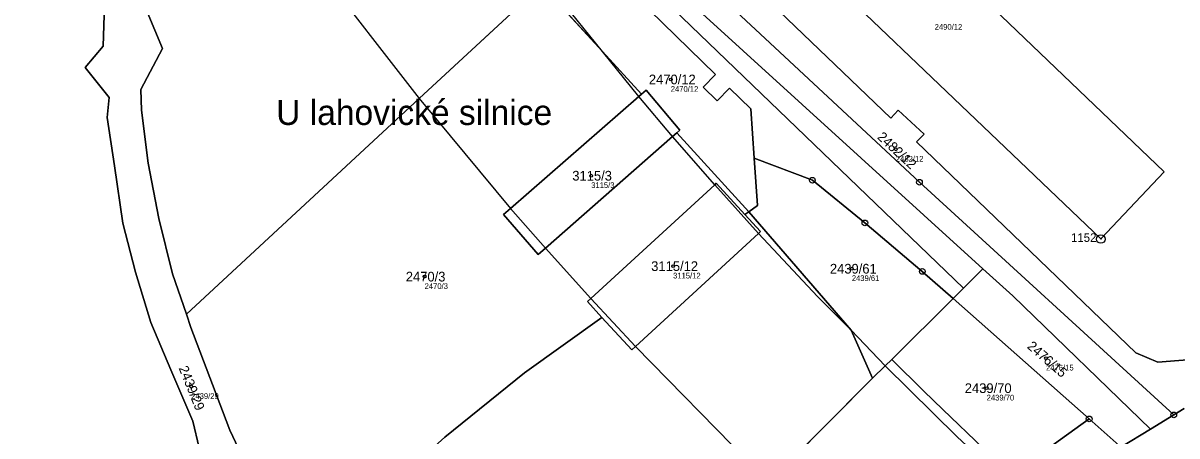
# Model space of a CAD drawing. Extents: x -751550 to -746116, y -1055108 to -1050700.
# Drawn here: x -747499.1 to -747296.7, y -1053025.8 to -1052953.3 of the extents above; entities that cross this region are included whole.
import ezdxf

# ---------------------------------------------------------------- set-up
doc = ezdxf.new("R2010")
doc.units = 0
for name, color, linetype in [('Definiční body', 7, 'Continuous'), ('Hranice parcel', 7, 'Continuous'), ('Parcelní čísla', 7, 'Continuous'), ('Polygon budovy', 7, 'Continuous'), ('Polygon parcely', 7, 'Continuous'), ('Pop  PČ popisy', 7, 'Continuous'), ('Vnitřní kresba', 7, 'Continuous'), ('Značky bodu BP', 7, 'Continuous')]:
    doc.layers.add(name, color=color, linetype=linetype)

msp = doc.modelspace()

# ---------------------------------------------------------------- linework, layer by layer
at = {"layer": 'Definiční body'}
for centre in [(-747385.52, -1052963.24), (-747346.04, -1052975.49), (-747399.48, -1052980.12), (-747385.11, -1052995.98), (-747353.77, -1052996.43), (-747428.69, -1052997.82), (-747319.7, -1053012.12), (-747469.63, -1053017.1), (-747330.12, -1053017.38)]:
    msp.add_circle(centre, 0.25, dxfattribs=at)
at = {"layer": 'Hranice parcel'}
for p, q in [((-747408.15, -1052946.67), (-747429.65, -1052966.59)), ((-747397.5, -1052958.34), (-747408.15, -1052946.67)), ((-747390.67, -1052965.82), (-747397.5, -1052958.34)), ((-747391.13, -1052966.22), (-747390.67, -1052965.82)), ((-747429.65, -1052966.59), (-747470.47, -1053004.41)), ((-747413.6, -1052985.84), (-747391.13, -1052966.22)), ((-747385.19, -1052973.24), (-747407.51, -1052992.8)), ((-747384.47, -1052972.61), (-747385.19, -1052973.24)), ((-747371.85, -1052986.43), (-747384.47, -1052972.61)), ((-747399.56, -1053001.66), (-747377.81, -1052981.7)), ((-747371.85, -1052986.43), (-747372.52, -1052986.91)), ((-747353.9, -1053007.18), (-747371.85, -1052986.43)), ((-747370.12, -1052990.25), (-747391.73, -1053010.1)), ((-747334.2, -1052999.86), (-747330.76, -1052996.44)), ((-747336.01, -1053001.66), (-747334.2, -1052999.86)), ((-747346.75, -1053012.34), (-747336.01, -1053001.66)), ((-747312.14, -1053022.77), (-747336.01, -1053001.66)), ((-747350.14, -1053015.63), (-747353.9, -1053007.18)), ((-747347.92, -1053013.47), (-747346.75, -1053012.34)), ((-747350.14, -1053015.63), (-747347.92, -1053013.47)), ((-747368.31, -1053033.91), (-747350.14, -1053015.63)), ((-747297.3, -1053022.07), (-747301.4, -1053024.57)), ((-747295.47, -1053020.95), (-747297.3, -1053022.07)), ((-747312.14, -1053022.77), (-747325.75, -1053032.58)), ((-747301.4, -1053024.57), (-747306.56, -1053027.72))]:
    msp.add_line(p, q, dxfattribs=at)
for points in [[(-747297.3, -1053022.07), (-747341.9, -1052981.27), (-747387.53, -1052938.71), (-747430.74, -1052894.62)], [(-747467.11, -1053032.53), (-747469.35, -1053023.16), (-747473.17, -1053014.17), (-747476.69, -1053005.84), (-747479.37, -1052997.03), (-747481.62, -1052988.44), (-747483.07, -1052978.36), (-747484.39, -1052969.88), (-747484.01, -1052966.41), (-747488.25, -1052961.16), (-747485.09, -1052957.37), (-747484.67, -1052944.65), (-747483.79, -1052935.3), (-747482.32, -1052926.11), (-747480.04, -1052916.45), (-747477.35, -1052907.42), (-747475.49, -1052903.16)], [(-747470.47, -1053004.41), (-747472.9, -1052997.35), (-747475.32, -1052987.64), (-747477.17, -1052977.91), (-747478.36, -1052968.63), (-747478.44, -1052964.97), (-747474.64, -1052957.81), (-747478.67, -1052948.12), (-747477.87, -1052937.73), (-747476.26, -1052927.86), (-747473.94, -1052918.02), (-747472.02, -1052911.81)], [(-747381, -1052923.44), (-747310.11, -1052991.19), (-747299.01, -1052979.41), (-747369.75, -1052911.68), (-747381, -1052923.44)], [(-747334.2, -1052999.86), (-747417.41, -1052919.69), (-747418.84, -1052918.88), (-747419.69, -1052917.19), (-747418.27, -1052916.91), (-747416.01, -1052917.06)], [(-747416.01, -1052917.06), (-747394.18, -1052938.73), (-747330.76, -1052996.44)], [(-747391.72, -1052927.07), (-747346.93, -1052970), (-747345.63, -1052968.64), (-747341.1, -1052972.82), (-747342.43, -1052974.2), (-747303.93, -1053011.2), (-747300.09, -1053012.8), (-747292.75, -1053012.23), (-747251.89, -1052981.23)], [(-747370.87, -1052977.04), (-747371.47, -1052968.37), (-747375.2, -1052964.74), (-747377.38, -1052966.97), (-747379.83, -1052964.57), (-747377.65, -1052962.34), (-747400.84, -1052939.73), (-747407.45, -1052946.02)], [(-747390.67, -1052965.82), (-747389.86, -1052965.11), (-747383.93, -1052972.14), (-747384.47, -1052972.61)], [(-747371.85, -1052986.43), (-747370.3, -1052985.32), (-747370.87, -1052977.04)], [(-747370.87, -1052977.04), (-747360.69, -1052980.91), (-747351.48, -1052988.4), (-747341.4, -1052996.9), (-747336.01, -1053001.66)], [(-747377.81, -1052981.7), (-747377.53, -1052981.45), (-747372.52, -1052986.91)], [(-747407.51, -1052992.8), (-747408.8, -1052993.93), (-747414.87, -1052986.95), (-747413.6, -1052985.84)], [(-747372.52, -1052986.91), (-747369.76, -1052989.92), (-747370.12, -1052990.25)], [(-747330.76, -1052996.44), (-747325.54, -1053001.2), (-747301.4, -1053024.57)], [(-747397.61, -1053004.97), (-747400.15, -1053002.2), (-747399.56, -1053001.66)], [(-747455.84, -1053053.55), (-747457.4, -1053044.7), (-747458.83, -1053038.24), (-747458.35, -1053034.29), (-747462.83, -1053024.72), (-747465.9, -1053016.72), (-747469.66, -1053006.76), (-747470.47, -1053004.41)], [(-747397.61, -1053004.97), (-747411.15, -1053014.71), (-747425.13, -1053025.95), (-747455.84, -1053053.55)], [(-747391.73, -1053010.1), (-747392.37, -1053010.68), (-747397.61, -1053004.97)], [(-747325.75, -1053032.58), (-747330.72, -1053027.93), (-747337.81, -1053021.14), (-747341.14, -1053017.89), (-747346.75, -1053012.34)], [(-747306.56, -1053027.72), (-747306.88, -1053027.44), (-747312.14, -1053022.77)]]:
    msp.add_lwpolyline(points, dxfattribs=at)
at = {"layer": 'Polygon budovy'}
msp.add_lwpolyline([(-747381, -1052923.44), (-747310.11, -1052991.19), (-747299.01, -1052979.41), (-747369.75, -1052911.68)], close=True, dxfattribs=at)
at = {"layer": 'Polygon parcely'}
for points in [[(-747282.79, -1052830.94), (-747391.72, -1052927.07), (-747346.93, -1052970), (-747345.63, -1052968.64), (-747341.1, -1052972.82), (-747342.43, -1052974.2), (-747303.93, -1053011.2), (-747300.09, -1053012.8), (-747292.75, -1053012.23)], [(-747467.11, -1053032.53), (-747469.35, -1053023.16), (-747473.17, -1053014.17), (-747476.69, -1053005.84), (-747479.37, -1052997.03), (-747481.62, -1052988.44), (-747483.07, -1052978.36), (-747484.39, -1052969.88), (-747484.01, -1052966.41), (-747488.25, -1052961.16), (-747485.09, -1052957.37), (-747484.67, -1052944.65), (-747483.79, -1052935.3), (-747482.32, -1052926.11), (-747480.04, -1052916.45), (-747477.35, -1052907.42), (-747475.49, -1052903.16), (-747473.18, -1052897.87), (-747471.2, -1052892.09), (-747468.1, -1052885.37), (-747472.28, -1052880.86), (-747483.37, -1052890.97), (-747502.9, -1052908.76)], [(-747292.75, -1053012.23), (-747300.09, -1053012.8), (-747303.93, -1053011.2), (-747342.43, -1052974.2), (-747341.1, -1052972.82), (-747345.63, -1052968.64), (-747346.93, -1052970), (-747391.72, -1052927.07), (-747422.99, -1052897.1), (-747428.32, -1052892.06), (-747430.74, -1052894.62), (-747387.53, -1052938.71), (-747341.9, -1052981.27), (-747297.3, -1053022.07), (-747295.47, -1053020.95)], [(-747400.84, -1052939.73), (-747377.65, -1052962.34), (-747379.83, -1052964.57), (-747377.38, -1052966.97), (-747375.2, -1052964.74), (-747371.47, -1052968.37), (-747370.87, -1052977.04), (-747360.69, -1052980.91), (-747351.48, -1052988.4), (-747341.4, -1052996.9), (-747336.01, -1053001.66), (-747334.2, -1052999.86), (-747417.41, -1052919.69)], [(-747484.67, -1052944.65), (-747485.09, -1052957.37), (-747488.25, -1052961.16), (-747484.01, -1052966.41), (-747484.39, -1052969.88), (-747483.07, -1052978.36), (-747481.62, -1052988.44), (-747479.37, -1052997.03), (-747476.69, -1053005.84), (-747473.17, -1053014.17), (-747469.35, -1053023.16), (-747467.11, -1053032.53)], [(-747425.13, -1053025.95), (-747411.15, -1053014.71), (-747397.61, -1053004.97), (-747400.15, -1053002.2), (-747399.56, -1053001.66), (-747377.81, -1052981.7), (-747377.53, -1052981.45), (-747372.52, -1052986.91), (-747371.85, -1052986.43), (-747384.47, -1052972.61), (-747385.19, -1052973.24), (-747407.51, -1052992.8), (-747408.8, -1052993.93), (-747414.87, -1052986.95), (-747413.6, -1052985.84), (-747391.13, -1052966.22), (-747390.67, -1052965.82), (-747397.5, -1052958.34), (-747408.15, -1052946.67), (-747429.65, -1052966.59), (-747470.47, -1053004.41), (-747469.66, -1053006.76), (-747465.9, -1053016.72), (-747462.83, -1053024.72), (-747458.35, -1053034.29)], [(-747458.35, -1053034.29), (-747462.83, -1053024.72), (-747465.9, -1053016.72), (-747469.66, -1053006.76), (-747470.47, -1053004.41), (-747472.9, -1052997.35), (-747475.32, -1052987.64), (-747477.17, -1052977.91), (-747478.36, -1052968.63), (-747478.44, -1052964.97), (-747474.64, -1052957.81), (-747478.67, -1052948.12)], [(-747295.47, -1053020.95), (-747297.3, -1053022.07), (-747301.4, -1053024.57), (-747306.56, -1053027.72)]]:
    msp.add_lwpolyline(points, dxfattribs=at)
for points in [[(-747387.53, -1052938.71), (-747430.74, -1052894.62), (-747441.96, -1052883.18), (-747450.37, -1052874.6), (-747466.79, -1052856.53), (-747475.29, -1052847.17), (-747481.58, -1052852.62), (-747458.29, -1052875.33), (-747454.07, -1052879.43), (-747451.97, -1052881.51), (-747426.83, -1052906.33), (-747416.01, -1052917.06), (-747394.18, -1052938.73), (-747330.76, -1052996.44), (-747325.54, -1053001.2), (-747301.4, -1053024.57), (-747297.3, -1053022.07), (-747341.9, -1052981.27)], [(-747444.74, -1052906.59), (-747464.47, -1052919.91), (-747465.88, -1052920.87), (-747467.67, -1052918.24), (-747472.02, -1052911.81), (-747473.94, -1052918.02), (-747476.26, -1052927.86), (-747477.87, -1052937.73), (-747478.67, -1052948.12), (-747474.64, -1052957.81), (-747478.44, -1052964.97), (-747478.36, -1052968.63), (-747477.17, -1052977.91), (-747475.32, -1052987.64), (-747472.9, -1052997.35), (-747470.47, -1053004.41), (-747429.65, -1052966.59), (-747408.15, -1052946.67)], [(-747381, -1052923.44), (-747369.75, -1052911.68), (-747299.01, -1052979.41), (-747310.11, -1052991.19)], [(-747381, -1052923.44), (-747310.11, -1052991.19), (-747299.01, -1052979.41), (-747369.75, -1052911.68)], [(-747334.2, -1052999.86), (-747330.76, -1052996.44), (-747394.18, -1052938.73), (-747416.01, -1052917.06), (-747418.27, -1052916.91), (-747419.69, -1052917.19), (-747418.84, -1052918.88), (-747417.41, -1052919.69)], [(-747371.85, -1052986.43), (-747370.3, -1052985.32), (-747370.87, -1052977.04), (-747371.47, -1052968.37), (-747375.2, -1052964.74), (-747377.38, -1052966.97), (-747379.83, -1052964.57), (-747377.65, -1052962.34), (-747400.84, -1052939.73), (-747407.45, -1052946.02), (-747407.98, -1052946.52), (-747408.15, -1052946.67), (-747397.5, -1052958.34), (-747390.67, -1052965.82), (-747389.86, -1052965.11), (-747383.93, -1052972.14), (-747384.47, -1052972.61)], [(-747385.19, -1052973.24), (-747384.47, -1052972.61), (-747383.93, -1052972.14), (-747389.86, -1052965.11), (-747390.67, -1052965.82), (-747391.13, -1052966.22), (-747413.6, -1052985.84), (-747414.87, -1052986.95), (-747408.8, -1052993.93), (-747407.51, -1052992.8)], [(-747346.75, -1053012.34), (-747336.01, -1053001.66), (-747341.4, -1052996.9), (-747351.48, -1052988.4), (-747360.69, -1052980.91), (-747370.87, -1052977.04), (-747370.3, -1052985.32), (-747371.85, -1052986.43), (-747353.9, -1053007.18), (-747350.14, -1053015.63), (-747347.92, -1053013.47)], [(-747370.12, -1052990.25), (-747369.76, -1052989.92), (-747372.52, -1052986.91), (-747377.53, -1052981.45), (-747377.81, -1052981.7), (-747399.56, -1053001.66), (-747400.15, -1053002.2), (-747397.61, -1053004.97), (-747392.37, -1053010.68), (-747391.73, -1053010.1)], [(-747411.15, -1053014.71), (-747425.13, -1053025.95), (-747455.84, -1053053.55), (-747455.74, -1053054.12), (-747454.69, -1053063.82), (-747454.3, -1053073.65), (-747454.64, -1053082.15), (-747455.17, -1053089.51), (-747442.57, -1053101.7), (-747437.79, -1053103.84), (-747369.54, -1053035.15), (-747368.31, -1053033.91), (-747350.14, -1053015.63), (-747353.9, -1053007.18), (-747371.85, -1052986.43), (-747372.52, -1052986.91), (-747369.76, -1052989.92), (-747370.12, -1052990.25), (-747391.73, -1053010.1), (-747392.37, -1053010.68), (-747397.61, -1053004.97)], [(-747306.56, -1053027.72), (-747301.4, -1053024.57), (-747325.54, -1053001.2), (-747330.76, -1052996.44), (-747334.2, -1052999.86), (-747336.01, -1053001.66), (-747312.14, -1053022.77), (-747306.88, -1053027.44)], [(-747312.14, -1053022.77), (-747336.01, -1053001.66), (-747346.75, -1053012.34), (-747341.14, -1053017.89), (-747337.81, -1053021.14), (-747330.72, -1053027.93), (-747325.75, -1053032.58)], [(-747350.52, -1053050.42), (-747327.09, -1053033.54), (-747325.75, -1053032.58), (-747330.72, -1053027.93), (-747337.81, -1053021.14), (-747341.14, -1053017.89), (-747346.75, -1053012.34), (-747347.92, -1053013.47), (-747350.14, -1053015.63), (-747368.31, -1053033.91), (-747369.54, -1053035.15), (-747359.94, -1053044.32), (-747352.14, -1053051.59)], [(-747312.14, -1053022.77), (-747325.75, -1053032.58), (-747327.09, -1053033.54), (-747350.52, -1053050.42), (-747352.14, -1053051.59), (-747362.13, -1053058.79), (-747376.53, -1053072.69), (-747350.47, -1053054.37), (-747347.93, -1053052.83), (-747322.77, -1053037.56), (-747306.56, -1053027.72), (-747306.88, -1053027.44)]]:
    msp.add_lwpolyline(points, close=True, dxfattribs=at)
at = {"layer": 'Vnitřní kresba'}
for p, q in [((-747397.5, -1052958.34), (-747407.45, -1052946.02)), ((-747391.13, -1052966.22), (-747397.5, -1052958.34)), ((-747429.65, -1052966.59), (-747413.6, -1052985.84)), ((-747385.19, -1052973.24), (-747391.13, -1052966.22)), ((-747377.81, -1052981.7), (-747385.19, -1052973.24)), ((-747370.12, -1052990.25), (-747377.81, -1052981.7)), ((-747413.6, -1052985.84), (-747407.51, -1052992.8)), ((-747407.51, -1052992.8), (-747399.56, -1053001.66)), ((-747399.56, -1053001.66), (-747391.73, -1053010.1)), ((-747347.92, -1053013.47), (-747353.9, -1053007.18)), ((-747391.73, -1053010.1), (-747368.31, -1053033.91))]:
    msp.add_line(p, q, dxfattribs=at)
for points in [[(-747464.47, -1052919.91), (-747447.85, -1052943.14), (-747429.65, -1052966.59)], [(-747353.9, -1053007.18), (-747359.79, -1053001.33), (-747370.12, -1052990.25)], [(-747327.09, -1053033.54), (-747335.29, -1053025.91), (-747347.92, -1053013.47)]]:
    msp.add_lwpolyline(points, dxfattribs=at)
at = {"layer": 'Značky bodu BP'}
for centre, radius in [((-747360.69, -1052980.91), 0.5), ((-747360.69, -1052980.91), 0.0303), ((-747341.9, -1052981.27), 0.5), ((-747341.9, -1052981.27), 0.0303), ((-747351.48, -1052988.4), 0.5), ((-747351.48, -1052988.4), 0.0303), ((-747310.08, -1052991.22), 0.75), ((-747310.08, -1052991.22), 0.03), ((-747341.4, -1052996.9), 0.5), ((-747341.4, -1052996.9), 0.0303), ((-747312.14, -1053022.77), 0.5), ((-747312.14, -1053022.77), 0.0303), ((-747297.3, -1053022.07), 0.5), ((-747297.3, -1053022.07), 0.0303)]:
    msp.add_circle(centre, radius, dxfattribs=at)

# ---------------------------------------------------------------- texts
at = {"layer": 'Definiční body'}
for s, p in [('2490/12', (-747339.23, -1052954.52)), ('2470/12', (-747385.52, -1052965.4)), ('2482/12', (-747346.04, -1052977.65)), ('3115/3', (-747399.48, -1052982.28)), ('3115/12', (-747385.11, -1052998.14)), ('2439/61', (-747353.77, -1052998.59)), ('2470/3', (-747428.69, -1052999.98)), ('2476/15', (-747319.7, -1053014.28)), ('2439/29', (-747469.63, -1053019.26)), ('2439/70', (-747330.12, -1053019.54))]:
    msp.add_text(s, height=1, dxfattribs=at).set_placement(p)
at = {"layer": 'Parcelní čísla'}
for s, p in [('2470/12', (-747389.36, -1052964.09)), ('3115/3', (-747402.79, -1052980.97)), ('3115/12', (-747388.95, -1052996.83)), ('2439/61', (-747357.61, -1052997.28)), ('2470/3', (-747431.99, -1052998.67)), ('2439/70', (-747333.96, -1053018.23))]:
    msp.add_text(s, height=1.7, dxfattribs=at).set_placement(p)
for s, rotation, p in [('2482/12', 317, (-747349.43, -1052973.49)), ('2476/15', 319, (-747323.15, -1053010.24)), ('2439/29', 292, (-747471.85, -1053013.86))]:
    msp.add_text(s, height=1.7, rotation=rotation, dxfattribs=at).set_placement(p)
at = {"layer": 'Pop  PČ popisy'}
msp.add_text('U lahovické silnice', height=4.4, dxfattribs=at).set_placement((-747454.72, -1052971.22))
at = {"layer": 'Značky bodu BP'}
msp.add_text('1152', height=1.5, dxfattribs=at).set_placement((-747315.33, -1052991.72))

doc.saveas('drawing.dxf')
